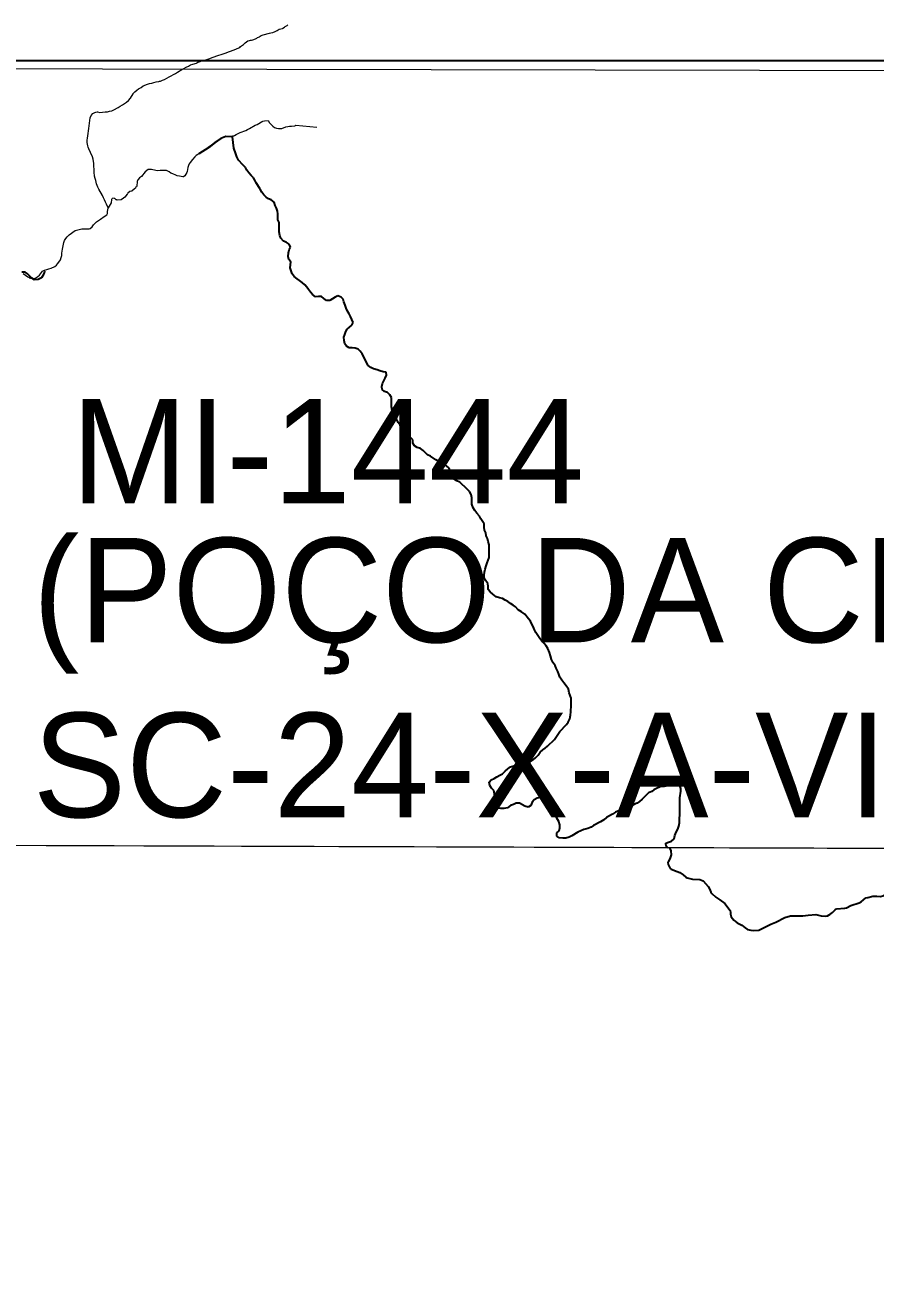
# Model space of a CAD drawing. Extents: x 553962 to 842807, y 8883888 to 9032388.
# Drawn here: x 589999 to 594066, y 8918990 to 8924940 of the extents above; entities that cross this region are included whole.
import ezdxf

# ---------------------------------------------------------------- set-up
doc = ezdxf.new("R2010")
doc.units = 0
doc.header["$LTSCALE"] = 20
doc.linetypes.add('LONG_DASH_SHORT_DASH', pattern=[9.9, 6, -1.2, 1.5, -1.2])
doc.layers.add('6', color=7, linetype='Continuous', lineweight=13)

msp = doc.modelspace()

# ---------------------------------------------------------------- linework, layer by layer
at = {"layer": '6'}
for points in [[(590344.68, 8924524.07), (590346.13, 8924523.89), (590357.97, 8924520.16), (590383.21, 8924523.45), (590393.51, 8924524.04), (590404.13, 8924526.71), (590414.41, 8924528.63), (590424.71, 8924532.61), (590445.3, 8924544.15), (590455.61, 8924551.15), (590465.88, 8924557.01), (590475.92, 8924563.25), (590484.77, 8924569.49), (590494.81, 8924578.36), (590504.22, 8924588.36), (590516.97, 8924609.47), (590517.13, 8924610.97), (590524.58, 8924619.65), (590533.99, 8924627.77), (590543.28, 8924634.2), (590554.55, 8924640.63), (590565.14, 8924647.25), (590585.74, 8924656.16), (590595.75, 8924658.82), (590606.04, 8924660.17), (590616.35, 8924663.97), (590626.67, 8924667.2), (590639.46, 8924669.12), (590642.4, 8924669.89), (590647.28, 8924670.47), (590657.56, 8924675.01), (590667.57, 8924678.81), (590688.46, 8924691.67), (590719.6, 8924707.38), (590729.62, 8924713.06), (590749.94, 8924725.73), (590758.92, 8924730.84), (590770.52, 8924736.71), (590781.07, 8924741.44), (590792, 8924748.06), (590801.7, 8924751.67), (590819.95, 8924755.68), (590820.51, 8924756.06), (590821.91, 8924758.32), (590825.69, 8924760.59), (590832.57, 8924762.11), (590837.22, 8924763.82), (590843.2, 8924767.98), (590853.18, 8924770.46), (590864.55, 8924772.19), (590873.79, 8924775.04), (590883.04, 8924778.65), (590894.39, 8924783.57), (590904.41, 8924787.18), (590916.9, 8924790.8), (590946.88, 8924800.3), (590957.48, 8924804.85), (590977.46, 8924812.44), (591000.06, 8924819.66), (591023.11, 8924830.08), (591026.53, 8924831.22), (591031.08, 8924835.37), (591044.33, 8924845.58), (591048.86, 8924850.1), (591053.15, 8924853.69), (591065.54, 8924862.76), (591073.3, 8924865.42), (591078.44, 8924865.63), (591082.79, 8924866.02), (591088.74, 8924867.54), (591094.14, 8924870.19), (591105.12, 8924874.37), (591108.04, 8924875.88), (591111.95, 8924879.09), (591116.62, 8924880.05), (591120.93, 8924882.88), (591124.77, 8924884.96), (591128.68, 8924888.17), (591133.79, 8924890.07), (591138.95, 8924892.54), (591169.33, 8924900.35), (591175.25, 8924901.12), (591185.55, 8924903.79), (591196.09, 8924907.77), (591205.66, 8924912.69), (591211.05, 8924915.91), (591215.96, 8924918.37), (591231.24, 8924922.37), (591232.16, 8924923.5), (591240.43, 8924928.8), (591244.53, 8924932.2), (591253.5, 8924937.3), (591256.27, 8924939.59)], [(590992.46, 8924408.86), (590998.21, 8924407.94), (591001.66, 8924410.58), (591009.41, 8924414.94), (591019.64, 8924420.24), (591028.97, 8924424.22), (591055.68, 8924433.9), (591064.41, 8924438.25), (591073.69, 8924444.12), (591099.88, 8924459.06), (591109.44, 8924462.67), (591118.2, 8924467.02), (591130.43, 8924475.9), (591134.88, 8924476.86), (591136.3, 8924478.56), (591137.12, 8924478.93), (591145.21, 8924480.65), (591162.07, 8924481.27), (591169.85, 8924470.2), (591176.41, 8924462.51), (591185.78, 8924454.45), (591193.59, 8924448.84), (591202.33, 8924445.67), (591211.39, 8924443.25), (591228.36, 8924443.31), (591248.04, 8924451.65), (591256.45, 8924453.56), (591265.17, 8924454.9), (591274.8, 8924454.94), (591289.19, 8924456.11), (591290.25, 8924456.68), (591292.74, 8924458.76), (591295.75, 8924458.96), (591395.25, 8924449.48)], [(590992.46, 8924402.07), (590990.22, 8924402.62), (590973.73, 8924404.64), (590952.72, 8924402.88), (590942.35, 8924398.33), (590932.81, 8924393.59), (590923.03, 8924387.54), (590914.66, 8924381.68), (590891.14, 8924363.93), (590882.92, 8924358.26), (590876.48, 8924353.53), (590862.72, 8924340.88), (590854.63, 8924335.78), (590835.35, 8924325.37), (590826.33, 8924319.7), (590817.98, 8924313.84), (590811.35, 8924307.8), (590800.39, 8924295.72), (590789.2, 8924281.39), (590785.1, 8924274.42), (590781.33, 8924266.7), (590778.78, 8924256.91), (590775.09, 8924237.14), (590773.81, 8924233.75), (590764.28, 8924217.17), (590757.96, 8924212.26), (590755.13, 8924211.87), (590738.04, 8924215.96), (590727.25, 8924217.61), (590721.52, 8924220.6), (590706.76, 8924226.39), (590696.73, 8924230.68), (590688.64, 8924236.48), (590677.02, 8924242.09), (590646.77, 8924242.18), (590635.51, 8924241.57), (590625.2, 8924242.86), (590604.85, 8924247.68), (590589.95, 8924247.63), (590588.48, 8924247.44), (590574.79, 8924237.05), (590556.38, 8924214.04), (590548.06, 8924207.62), (590540.8, 8924200.26), (590539.03, 8924197.99), (590538.66, 8924197.05), (590538.51, 8924194.42), (590536.1, 8924190.65), (590534.15, 8924168.07), (590532.39, 8924165.06), (590530.3, 8924164.48), (590527.69, 8924157.89), (590523.06, 8924155.62), (590510.04, 8924144.48), (590501.73, 8924142.95), (590490.83, 8924134.07), (590489.82, 8924130.31), (590488.14, 8924129.36), (590477.21, 8924114.84), (590471.22, 8924109.55), (590459.32, 8924101.99), (590457.58, 8924101.61), (590440.76, 8924101.18), (590440.17, 8924101.36), (590438.97, 8924102.86), (590436.24, 8924103.04), (590431.95, 8924105.66), (590430.99, 8924107.35), (590427.51, 8924108.09), (590425.36, 8924110.34), (590416.04, 8924109.18), (590415.08, 8924105.61), (590413.01, 8924103.72), (590412.65, 8924103.15), (590411.13, 8924087.91), (590397.15, 8924064.73)], [(590397.15, 8924064.73), (590397.15, 8924064.73), (590389.63, 8924081.26), (590384.32, 8924091.96), (590380.23, 8924102.29), (590374.59, 8924112.43), (590369.86, 8924122.76), (590352.67, 8924152.99), (590347.63, 8924162.94), (590342.25, 8924179.47), (590338.18, 8924194.32), (590334.95, 8924204.47), (590332.33, 8924215.18), (590331, 8924235.11), (590330.88, 8924245.83), (590328.34, 8924265.76), (590328.2, 8924276.67), (590325.57, 8924296.79), (590322.01, 8924307.88), (590312.82, 8924329.1), (590304.54, 8924346.19)], [(589991.23, 8923749.27), (590013.61, 8923734.49), (590015.62, 8923732.43), (590018, 8923732.06), (590018.78, 8923729.99), (590019.54, 8923729.43), (590040.37, 8923724.8), (590041.74, 8923724.99), (590050.99, 8923729.16), (590060.62, 8923735.02), (590068.77, 8923742.38), (590083.2, 8923761.24), (590093.15, 8923765.04), (590103.72, 8923768.46), (590113.74, 8923772.25), (590124.31, 8923774.92), (590141.79, 8923783.63), (590149.82, 8923790.24), (590155.14, 8923795.52), (590162.19, 8923804.2), (590168.75, 8923815.69), (590172.48, 8923825.67), (590175.47, 8923835.28), (590175.71, 8923846.56), (590178.19, 8923866.7), (590185.79, 8923897.57), (590188.81, 8923907.74), (590194.75, 8923917.54), (590200.79, 8923925.83), (590210.72, 8923934.52), (590238.83, 8923955.49), (590271.94, 8923963.88), (590292.26, 8923963.94), (590306.41, 8923963.43), (590311.99, 8923965.14), (590320.85, 8923973.63), (590326.68, 8923981.93), (590333.28, 8923989.28), (590341.58, 8923996.46), (590361.12, 8924009.5), (590378.2, 8924022.16), (590391.45, 8924031.04), (590393.52, 8924037.07), (590394.63, 8924044.03), (590393.92, 8924046.48), (590397.08, 8924063.04), (590397.15, 8924064.73)], [(574684.91, 8921064.73), (596639.85, 8920989.8), (607636.31, 8920937.24), (626625.69, 8920820.54)]]:
    msp.add_lwpolyline(points, dxfattribs=at)
at = {"layer": '6', "lineweight": 35}
msp.add_lwpolyline([(574695.3, 8924769.57), (626625.69, 8924769.57), (626625.69, 8896026.67), (574695.3, 8896026.67)], close=True, dxfattribs=at)
at = {"layer": '6'}
msp.add_lwpolyline([(585656.26, 8924738.82), (596655.53, 8924715.82), (596639.85, 8920989.8), (585645.85, 8921027.32)], close=True, dxfattribs=at)
at = {"layer": '6', "linetype": 'LONG_DASH_SHORT_DASH', "lineweight": 35}
for points in [[(591402.73, 8923639.73), (591389.17, 8923638.66), (591375.06, 8923649.15), (591364.47, 8923660.15), (591355.38, 8923672.66), (591347.8, 8923684.18), (591338.71, 8923695.19), (591325.61, 8923706.68), (591312.01, 8923715.66), (591300.92, 8923724.15), (591287.31, 8923736.14), (591278.22, 8923748.65), (591268.07, 8923776.23), (591269.02, 8923791.79), (591270.97, 8923805.86), (591262.39, 8923816.87), (591258.82, 8923831.92), (591259.26, 8923848.49), (591263.23, 8923863.07), (591270.21, 8923876.15), (591263.13, 8923890.18), (591249.03, 8923899.16), (591235.94, 8923905.13), (591223.33, 8923918.63), (591218.75, 8923932.17), (591215.68, 8923949.22), (591215.56, 8923980.35), (591215.01, 8923993.91), (591208.43, 8924006.93), (591208.33, 8924035.05), (591207.27, 8924048.6), (591203.2, 8924062.64), (591196.12, 8924075.67), (591191.54, 8924091.71), (591177.43, 8924102.2), (591164.85, 8924107.67), (591152.76, 8924115.65), (591142.67, 8924126.15), (591133.07, 8924139.67), (591123.46, 8924157.2), (591105.28, 8924183.23), (591099.7, 8924195.76), (591092.12, 8924207.28), (591082.03, 8924219.28), (591070.43, 8924231.79), (591060.83, 8924243.8), (591054.75, 8924257.83), (591041.64, 8924270.33), (591021.46, 8924292.84), (591012.36, 8924307.86), (591008.79, 8924321.9), (590998.85, 8924350.2), (590992.47, 8924403.64), (590959.77, 8924405.23), (590935.84, 8924396.46), (590908.73, 8924376.52), (590878.42, 8924353.39), (590830.57, 8924322.29)], [(590095.42, 8923759.28), (590091.63, 8923755.17), (590086.15, 8923742.59), (590078.15, 8923729), (590063.1, 8923721.91), (590045.51, 8923720.32), (590031.91, 8923727.8), (590011.74, 8923748.3), (590000.15, 8923755.78), (589984.06, 8923756.72)], [(591592.59, 8923388.48), (591579.01, 8923392.44), (591563.93, 8923394.38), (591549.86, 8923394.83), (591537.77, 8923401.8), (591529.69, 8923412.82), (591525.61, 8923429.87), (591525.05, 8923445.43), (591529.02, 8923458.5), (591534, 8923471.58), (591540.49, 8923483.66), (591551, 8923493.74), (591563.03, 8923503.34), (591569.51, 8923515.92), (591562.43, 8923528.94), (591555.85, 8923543.47), (591550.77, 8923557.51), (591542.18, 8923569.52), (591535.6, 8923584.06), (591531.52, 8923598.6), (591525.44, 8923613.64), (591521.37, 8923627.68), (591511.28, 8923637.17), (591495.68, 8923643.63), (591482.64, 8923636.55), (591471.12, 8923627.97), (591458.08, 8923620.88), (591442, 8923621.31), (591428.9, 8923629.79), (591417.81, 8923640.29), (591402.73, 8923639.73)], [(592179.46, 8922576.09), (592172.88, 8922589.12), (592160.27, 8922603.62), (592151.68, 8922615.64), (592144.09, 8922629.16), (592137.5, 8922646.71), (592137.39, 8922676.83), (592133.81, 8922692.38), (592126.22, 8922705.91), (592114.12, 8922717.91), (592078.82, 8922751.39), (592064.73, 8922758.36), (592052.64, 8922765.84), (592039.54, 8922776.83), (592034.97, 8922789.87), (592032.91, 8922803.42), (592027.83, 8922818.96), (592016.23, 8922828.95), (592004.64, 8922837.44), (591990.04, 8922845.91), (591964.37, 8922857.85), (591938.68, 8922876.32), (591925.09, 8922882.78), (591914, 8922892.78), (591903.91, 8922902.78), (591890.81, 8922911.76), (591876.22, 8922917.22), (591862.62, 8922925.19), (591855.04, 8922937.21), (591854.98, 8922953.78), (591844.39, 8922963.28), (591830.81, 8922966.73), (591826.74, 8922982.78), (591817.15, 8922992.78), (591804.57, 8922998.25), (591798.49, 8923010.78), (591793.92, 8923023.81), (591784.83, 8923036.33), (591777.74, 8923051.86), (591770.16, 8923063.88), (591763.57, 8923079.42), (591756.48, 8923094.95), (591752.9, 8923111.51), (591752.79, 8923140.63), (591752.23, 8923155.69), (591745.15, 8923169.21), (591733.05, 8923180.21), (591719.47, 8923184.67), (591707.37, 8923194.16), (591705.81, 8923209.21), (591709.28, 8923222.79), (591722.75, 8923248.95), (591729.22, 8923264.04), (591727.16, 8923277.59), (591712.08, 8923280.04), (591696.99, 8923283.99), (591684.41, 8923289.46), (591666.81, 8923292.9), (591654.22, 8923299.87), (591641.62, 8923310.36), (591633.03, 8923323.38), (591627.45, 8923337.92), (591612.78, 8923365.97), (591602.68, 8923377.98), (591592.59, 8923388.48)], [(592253.2, 8922202.83), (592237.08, 8922214.81), (592224.47, 8922226.31), (592215.38, 8922237.82), (592214.83, 8922251.87), (592213.27, 8922266.43), (592204.68, 8922278.94), (592196.09, 8922292.46), (592195.53, 8922307.02), (592196.99, 8922320.59), (592200.45, 8922334.66), (592205.92, 8922350.75), (592209.89, 8922365.33), (592215.37, 8922378.41), (592219.34, 8922391.48), (592220.29, 8922405.55), (592220.12, 8922452.25), (592215.54, 8922466.79), (592211.97, 8922481.84), (592205.89, 8922494.36), (592203.83, 8922508.91), (592196.75, 8922520.93), (592195.69, 8922535.99), (592195.63, 8922551.56), (592179.46, 8922576.09)], [(592243.86, 8921333.55), (592256.39, 8921341.14), (592270.43, 8921349.23), (592283.98, 8921355.82), (592296.49, 8921368.43), (592308.51, 8921379.54), (592322.04, 8921388.64), (592338.6, 8921394.23), (592352.16, 8921397.81), (592399.85, 8921408.07), (592415.41, 8921413.66), (592429.95, 8921422.26), (592443.47, 8921433.37), (592453.98, 8921445.47), (592464.48, 8921459.08), (592476.5, 8921470.18), (592487.52, 8921478.26), (592499.54, 8921488.36), (592531.58, 8921520.64), (592558.07, 8921558.92), (592589.6, 8921591.7), (592598.1, 8921603.29), (592605.08, 8921618.39), (592609.03, 8921636.48), (592609.97, 8921653.06), (592612.37, 8921684.7), (592612.3, 8921702.78), (592611.74, 8921717.84), (592607.17, 8921730.88), (592603.1, 8921743.91), (592599.02, 8921760.97), (592587.91, 8921776.99), (592576.8, 8921790.5), (592568.21, 8921803.51), (592557.61, 8921817.53), (592552.53, 8921832.57), (592548.46, 8921846.11), (592540.87, 8921860.64), (592534.79, 8921873.67), (592525.7, 8921886.18), (592518.6, 8921903.22), (592512.51, 8921920.77), (592507.93, 8921936.32), (592500.32, 8921955.36), (592491.73, 8921968.88), (592481.63, 8921980.89), (592471.04, 8921990.89), (592461.45, 8922003.4), (592443.26, 8922031.94), (592437.18, 8922044.46), (592431.09, 8922060.51), (592424.01, 8922072.53), (592417.93, 8922086.56), (592407.84, 8922097.06), (592391.18, 8922120.08), (592374.56, 8922130.56), (592358.94, 8922141.03), (592345.33, 8922154.03), (592334.74, 8922163.02), (592321.15, 8922170.49), (592309.55, 8922180.99), (592295.97, 8922186.45), (592284.38, 8922194.43), (592268.8, 8922197.38), (592253.2, 8922202.83)], [(592506, 8921239.81), (592476.84, 8921242.69), (592462.27, 8921242.13), (592448.72, 8921239.05), (592434.68, 8921230.95), (592426.18, 8921220.37), (592419.7, 8921204.27), (592407.17, 8921196.18), (592391.07, 8921201.63), (592364.39, 8921215.57), (592348.81, 8921216), (592336.78, 8921208.92), (592322.23, 8921203.83), (592308.2, 8921192.72), (592290.12, 8921189.63), (592276.05, 8921189.56), (592260.46, 8921193.01), (592248.37, 8921202.5), (592247.31, 8921216.05), (592246.74, 8921233.12), (592246.69, 8921247.18), (592246.14, 8921260.74), (592242.06, 8921276.29), (592231.47, 8921287.79), (592222.88, 8921299.3), (592219.31, 8921315.36), (592228.81, 8921326.95), (592243.86, 8921333.55)], [(593074.35, 8921000.42), (593067.08, 8921009.33), (593064.51, 8921023.88), (593077.55, 8921029.46), (593092.11, 8921033.04), (593104.12, 8921044.65), (593108.08, 8921061.24), (593114.55, 8921076.33), (593123.04, 8921091.43), (593127.01, 8921105.01), (593129.96, 8921120.59), (593130.91, 8921135.66), (593131.8, 8921165.79), (593131.52, 8921240.11), (593135.92, 8921272.27), (593136.88, 8921285.83), (593131.3, 8921299.86), (593117.72, 8921303.82), (593102.14, 8921303.75), (593089.1, 8921299.17), (593074.53, 8921298.6), (593057.46, 8921295.01), (593038.38, 8921292.92), (593020.82, 8921285.81), (593007.78, 8921279.73), (592997.26, 8921271.14), (592982.72, 8921265.05), (592971.7, 8921255.46), (592951.18, 8921233.78), (592939.16, 8921223.68), (592928.14, 8921215.59), (592915.1, 8921210.01), (592900.06, 8921201.41), (592881.48, 8921197.81), (592854.38, 8921188.65), (592837.84, 8921178.53), (592824.8, 8921172.95), (592809.76, 8921163.34), (592795.22, 8921155.24), (592781.69, 8921146.14), (592767.66, 8921135.03), (592751.62, 8921125.41), (592719.52, 8921109.2), (592708, 8921101.11), (592691.95, 8921094.01), (592673.37, 8921089.91), (592644.28, 8921077.22), (592615.7, 8921059.02), (592602.16, 8921051.92), (592586.1, 8921047.83), (592571.53, 8921047.27), (592554.94, 8921049.2), (592543.86, 8921057.19), (592544.3, 8921072.76), (592554.82, 8921082.34), (592557.78, 8921096.92), (592557.72, 8921111.99), (592553.64, 8921128.04), (592543.54, 8921143.56), (592537.45, 8921158.1), (592533.88, 8921172.64), (592530.3, 8921189.2), (592525.68, 8921217.3), (592518.09, 8921231.33), (592506, 8921239.81)], [(593082.32, 8921002.09), (593088.65, 8920987.94), (593089.82, 8920967.99), (593084.43, 8920948.32), (593076.17, 8920935.18), (593074.98, 8920930.63), (593075.93, 8920921.54), (593084.85, 8920903.01), (593091.07, 8920899.15), (593119.48, 8920888.74)], [(593119.48, 8920888.74), (593131.85, 8920884.21), (593147.67, 8920872.45), (593160.09, 8920860.81), (593166.67, 8920857.89), (593192.6, 8920851.84), (593227.66, 8920849.39), (593243.14, 8920843.88), (593266.9, 8920816.13), (593275.66, 8920802.03), (593280.07, 8920789.03), (593284.93, 8920782.6), (593304.19, 8920765.51), (593322.53, 8920752.36)], [(594030.89, 8920763.98), (594054.89, 8920770.28), (594073.91, 8920770.58), (594091.95, 8920768.1), (594103.01, 8920771.59), (594111.75, 8920776.31), (594138.15, 8920802.25), (594156.88, 8920817.26), (594159.31, 8920821.19), (594159.01, 8920825.03), (594149.96, 8920833.81), (594150.77, 8920840.86), (594161.04, 8920850.36), (594174.26, 8920856.61), (594180.73, 8920861.57), (594187.35, 8920871.07), (594189.31, 8920877.93), (594182.31, 8920894.57), (594176.21, 8920899.45)], [(593845.86, 8920680.37), (593849.02, 8920681.88), (593862.75, 8920691.38), (593874.25, 8920704.09), (593881.36, 8920709.59), (593921.23, 8920712.45), (593929.8, 8920715.02), (593950.03, 8920724.91), (593989.57, 8920737.7), (593999.35, 8920743.22), (594022.25, 8920761.72), (594030.89, 8920763.98)], [(593322.53, 8920752.36), (593347.38, 8920734.53), (593372.74, 8920702.23), (593373.5, 8920692.67)], [(593373.5, 8920692.67), (593374.15, 8920684.58), (593376.95, 8920671.57), (593390.54, 8920655.36), (593406.79, 8920642.86), (593428.85, 8920631.41), (593444.03, 8920618.59), (593456.03, 8920611.24), (593471.5, 8920608.34)], [(593471.5, 8920608.34), (593486.57, 8920605.52), (593509.74, 8920608.33), (593566.98, 8920636.92), (593591.09, 8920645.89)], [(593591.09, 8920645.89), (593634.12, 8920668.59), (593661.49, 8920676.75), (593719.79, 8920675.46), (593745.16, 8920679.22), (593781.67, 8920682.04), (593808.22, 8920676.02), (593827.27, 8920675.24), (593837.83, 8920676.51), (593845.86, 8920680.37)]]:
    msp.add_lwpolyline(points, dxfattribs=at)
at = {"layer": '6'}
msp.add_spline([(590304.54, 8924346.19), (590297.19, 8924376.36), (590301.55, 8924419.93), (590308.08, 8924468.94), (590323.33, 8924514.68), (590344.68, 8924524.07)], degree=3, dxfattribs=at)

# ---------------------------------------------------------------- texts
for s, p in [('MI-1444', (590221.29, 8922649.36)), ('(POÇO DA CRUZ)', (590036.89, 8921984.95)), ('SC-24-X-A-VI', (590036.89, 8921147.89))]:
    msp.add_text(s, height=500, dxfattribs=at).set_placement(p)

doc.saveas('drawing.dxf')
